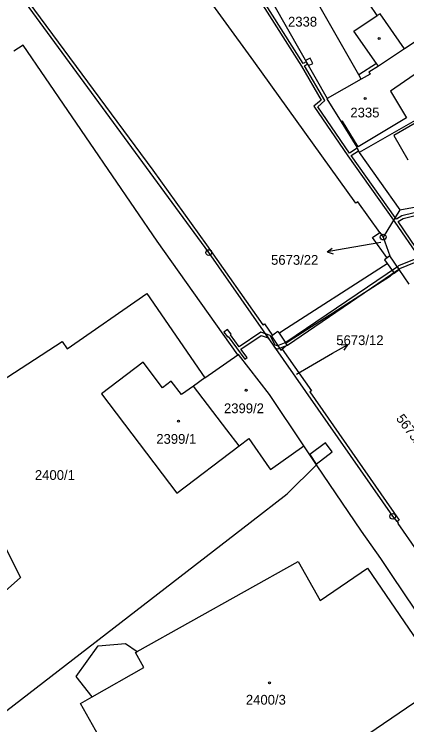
# Model space of a CAD drawing. Extents: x -644096 to -634268, y -1141430 to -1133463.
# Drawn here: x -638939.4 to -638871.1, y -1138865.3 to -1138741.5 of the extents above; entities that cross this region are included whole.
import ezdxf

# ---------------------------------------------------------------- set-up
doc = ezdxf.new("R2010")
doc.units = 0
for name, color, linetype in [('_CIVIL_CONSTRUCTION', 7, 'Continuous'), ('B_Hranice _3D', 7, 'Continuous'), ('M_Svah_Nasyp', 7, 'Continuous'), ('M_Svah_Zarez', 7, 'Continuous'), ('svrsek_osa_terminal_VRT', 7, 'Continuous'), ('svrsek_osa_VRT', 7, 'Continuous'), ('svrsek_popisy_VRT', 7, 'Continuous'), ('terminal_VRT', 7, 'Continuous')]:
    doc.layers.add(name, color=color, linetype=linetype)

msp = doc.modelspace()

# ---------------------------------------------------------------- linework, layer by layer
at = {"layer": '_CIVIL_CONSTRUCTION'}
for centre, radius in [((-638875.21, -1138780.34), 0.5), ((-638875.21, -1138780.34), 0.0303), ((-638905.54, -1138783.03), 0.5), ((-638905.54, -1138783.03), 0.0303), ((-638873.55, -1138828.96), 0.5), ((-638873.55, -1138828.96), 0.0303)]:
    msp.add_circle(centre, radius, dxfattribs=at)
at = {"layer": 'B_Hranice _3D'}
for points in [[(-638869.83, -1138776.13), (-638871.93, -1138776.63), (-638872.89, -1138777.24), (-638873.12, -1138776.92), (-638880.79, -1138766.11), (-638879.49, -1138765.32), (-638879.7, -1138764.87), (-638881.07, -1138765.7), (-638886.59, -1138757.64), (-638885.34, -1138756.57), (-638888.87, -1138750.52), (-638888.34, -1138750.25), (-638888.58, -1138749.82), (-638889.13, -1138750.1), (-638903.21, -1138727.84)], [(-638903.37, -1138728.5), (-638889.43, -1138750.55), (-638885.98, -1138756.47), (-638887.25, -1138757.56), (-638881.36, -1138766.18), (-638873.41, -1138777.38), (-638873.17, -1138777.72), (-638868.95, -1138783.91), (-638872.52, -1138785.37), (-638872.74, -1138785.52), (-638872.46, -1138785.93), (-638872.28, -1138785.81), (-638868.5, -1138784.26)], [(-638868.45, -1138783.75), (-638872.61, -1138777.65), (-638871.73, -1138777.09), (-638869.63, -1138776.59)]]:
    msp.add_lwpolyline(points, dxfattribs=at)
for points in [[(-638888.71, -1138749.6), (-638888.58, -1138749.82), (-638888.34, -1138750.25), (-638888.21, -1138750.48), (-638887.46, -1138750.1), (-638887.91, -1138749.21)], [(-638872.74, -1138785.52), (-638892.11, -1138798.7), (-638893.56, -1138799.26), (-638893.99, -1138799.13), (-638894.85, -1138797.48), (-638895.68, -1138797.18), (-638895.2, -1138797.87), (-638893.96, -1138799.66), (-638893.54, -1138799.78), (-638891.87, -1138799.14), (-638872.46, -1138785.93)], [(-638902.89, -1138796.91), (-638902.3, -1138797.72), (-638902.18, -1138797.63), (-638899.29, -1138801.61), (-638898.88, -1138801.32), (-638899.93, -1138799.87), (-638896.4, -1138797.46), (-638895.2, -1138797.87), (-638895.68, -1138797.18), (-638896.48, -1138796.9), (-638900.23, -1138799.46), (-638901.78, -1138797.33), (-638901.66, -1138797.24), (-638902.25, -1138796.44)], [(-638887.98, -1138818.19), (-638886.87, -1138819.86), (-638884.06, -1138817.75), (-638885.26, -1138816.15)]]:
    msp.add_lwpolyline(points, close=True, dxfattribs=at)
at = {"layer": 'M_Svah_Nasyp'}
for p, q in [((-638879.43, -1138752.1), (-638893.24, -1138727.71)), ((-638880.3, -1138744.46), (-638876.23, -1138741.77)), ((-638876.38, -1138750.09), (-638880.3, -1138744.46)), ((-638865.89, -1138749.38), (-638873.95, -1138754.93)), ((-638876.38, -1138750.09), (-638879.43, -1138752.1)), ((-638876.04, -1138750.59), (-638876.38, -1138750.09)), ((-638879.01, -1138752.84), (-638879.43, -1138752.1)), ((-638873.95, -1138754.93), (-638871.13, -1138759.55)), ((-638882.29, -1138760.14), (-638882.52, -1138760.27)), ((-638879.53, -1138764.64), (-638882.29, -1138760.14)), ((-638871.13, -1138759.55), (-638879.53, -1138764.64)), ((-638867.61, -1138759.33), (-638873.37, -1138762.63)), ((-638873.37, -1138762.63), (-638870.92, -1138766.9)), ((-638874.07, -1138783.6), (-638874.99, -1138784.28)), ((-638875.14, -1138785.34), (-638874.52, -1138784.94)), ((-638874.99, -1138784.28), (-638874.52, -1138784.94)), ((-638874.52, -1138784.94), (-638873.29, -1138786.64)), ((-638892.8, -1138796.72), (-638875.14, -1138785.34)), ((-638873.29, -1138786.64), (-638872.42, -1138785.99)), ((-638891.55, -1138798.42), (-638873.92, -1138787.09)), ((-638873.29, -1138786.64), (-638873.92, -1138787.09)), ((-638893.53, -1138796.76), (-638893.27, -1138797.09)), ((-638893.27, -1138797.09), (-638892.8, -1138796.72)), ((-638893.27, -1138797.09), (-638892.14, -1138798.82)), ((-638892.14, -1138798.82), (-638891.55, -1138798.42)), ((-638891.89, -1138799.18), (-638892.14, -1138798.82)), ((-638918.28, -1138852.69), (-638917.98, -1138852.52)), ((-638916.8, -1138855.31), (-638918.28, -1138852.69)), ((-638925.79, -1138860.37), (-638916.8, -1138855.31))]:
    msp.add_line(p, q, dxfattribs=at)
for points in [[(-638893.53, -1138796.76), (-638894.14, -1138797.23), (-638894.44, -1138797.47)], [(-638891.89, -1138799.18), (-638892.47, -1138799.62), (-638892.53, -1138799.67), (-638892.77, -1138799.86)]]:
    msp.add_lwpolyline(points, dxfattribs=at)
at = {"layer": 'M_Svah_Zarez'}
for centre in [(-638875.92, -1138745.75), (-638878.33, -1138756.19), (-638899.05, -1138807.02), (-638910.8, -1138812.4), (-638894.97, -1138857.96)]:
    msp.add_circle(centre, 0.175, dxfattribs=at)
at = {"layer": 'svrsek_osa_terminal_VRT'}
msp.add_arc((-642050.26, -1145189.6), 8802.25, 41.413152, 75.317049, dxfattribs=at)
at = {"layer": 'svrsek_popisy_VRT'}
for p, q in [((-638875.59, -1138781.28), (-638882.01, -1138782.39)), ((-638884.96, -1138782.91), (-638884.07, -1138782.24)), ((-638882.01, -1138782.39), (-638884.96, -1138782.91)), ((-638884.96, -1138782.91), (-638883.89, -1138783.23)), ((-638884, -1138800.57), (-638881.4, -1138799.07)), ((-638881.4, -1138799.07), (-638882.52, -1138799.14)), ((-638881.4, -1138799.07), (-638882.02, -1138800)), ((-638890.3, -1138804.18), (-638884, -1138800.57))]:
    msp.add_line(p, q, dxfattribs=at)
at = {"layer": 'terminal_VRT'}
for p, q in [((-638879.36, -1138765.61), (-638872.32, -1138775.6)), ((-638872.32, -1138775.6), (-638875.21, -1138780.34)), ((-638875.78, -1138779.55), (-638875.21, -1138780.34)), ((-638875.21, -1138780.34), (-638874.07, -1138783.6)), ((-638906.23, -1138804.87), (-638900.47, -1138800.86)), ((-638906.23, -1138804.87), (-638908.2, -1138806.27)), ((-638886.78, -1138819.99), (-638888.99, -1138816.69))]:
    msp.add_line(p, q, dxfattribs=at)
for points in [[(-638875.78, -1138779.55), (-638879.61, -1138774.22), (-638879.95, -1138774.44), (-638897.67, -1138749.72), (-638918.36, -1138721.29)], [(-638871.5, -1138747.53), (-638875.73, -1138741.44), (-638876.23, -1138741.77), (-638881.61, -1138733.81), (-638885.17, -1138730.36), (-638886.05, -1138727.61), (-638888.54, -1138723.77)], [(-638898.8, -1138731.34), (-638898.96, -1138731.46), (-638884.97, -1138756.21)], [(-638939.32, -1138736.79), (-638938.96, -1138736.55), (-638915.26, -1138768.68), (-638905.93, -1138781.67), (-638896.13, -1138795.61), (-638895.86, -1138795.44), (-638894.44, -1138797.47), (-638894.63, -1138797.61), (-638893.01, -1138800.04), (-638892.77, -1138799.86), (-638887.69, -1138807.11), (-638887.93, -1138807.3), (-638872.42, -1138829.64), (-638872.79, -1138829.89)], [(-638872.79, -1138829.89), (-638873.55, -1138828.96), (-638905.54, -1138783.03), (-638939.32, -1138736.79)], [(-638865.93, -1138743.8), (-638868.47, -1138745.54), (-638870.14, -1138746.68), (-638871.5, -1138747.53)], [(-638900.47, -1138800.86), (-638914.5, -1138781.06), (-638937.83, -1138746.91), (-638939.41, -1138747.97)], [(-638871.5, -1138747.53), (-638876.04, -1138750.59), (-638877.7, -1138751.63), (-638877.49, -1138751.97), (-638879.01, -1138752.84), (-638884.97, -1138756.21)], [(-638863.14, -1138755.34), (-638865.44, -1138756.72), (-638867.6, -1138757.82), (-638866.69, -1138758.89), (-638870.06, -1138760.27), (-638879.36, -1138765.61)], [(-638884.97, -1138756.21), (-638885.01, -1138756.24), (-638882.52, -1138760.27), (-638879.79, -1138764.67), (-638879.36, -1138765.61)], [(-638872.32, -1138775.6), (-638866.91, -1138774.61), (-638855.91, -1138768.49)], [(-638874.07, -1138783.6), (-638874.57, -1138783.87), (-638877.06, -1138780.39), (-638875.78, -1138779.55)], [(-638870.71, -1138788.51), (-638872.42, -1138785.99), (-638874.07, -1138783.6)], [(-638985.61, -1138801.54), (-638965.86, -1138786.98), (-638950.15, -1138810.92), (-638931.01, -1138798.51), (-638930.18, -1138799.8), (-638916.33, -1138790.14), (-638906.23, -1138804.87)], [(-638888.99, -1138816.69), (-638894.98, -1138807.74), (-638900.39, -1138800.8), (-638900.47, -1138800.86)], [(-638908.2, -1138806.27), (-638910.28, -1138807.75), (-638912.05, -1138805.42), (-638913.59, -1138806.59), (-638916.97, -1138802.14), (-638924.2, -1138807.63), (-638911.09, -1138824.92), (-638900.26, -1138816.7)], [(-638900.26, -1138816.7), (-638902.4, -1138813.89), (-638908.2, -1138806.27)], [(-638900.26, -1138816.7), (-638898.56, -1138815.42), (-638895.04, -1138820.49), (-638894.82, -1138820.8), (-638888.99, -1138816.69)], [(-638951.65, -1138871.23), (-638898.34, -1138830.04), (-638891.88, -1138825.04), (-638886.78, -1138819.99)], [(-638839.76, -1138889.87), (-638846.61, -1138879.46), (-638847.52, -1138878.16), (-638873.63, -1138839.26), (-638875.61, -1138836.31), (-638878.95, -1138831.56), (-638886.78, -1138819.99)], [(-638872.79, -1138829.89), (-638872.57, -1138830.16), (-638872.65, -1138830.23), (-638869.36, -1138834.96), (-638869.23, -1138834.87), (-638869.06, -1138835.11)], [(-638941.18, -1138833.85), (-638938.3, -1138839.62), (-638953.08, -1138852.73)], [(-638900.97, -1138882.89), (-638901.09, -1138882.97), (-638901.19, -1138882.83), (-638911.83, -1138890.09), (-638917.61, -1138879.81), (-638917.48, -1138879.71), (-638919.9, -1138875.39), (-638920.04, -1138875.47), (-638927.86, -1138861.53), (-638925.79, -1138860.37), (-638928.61, -1138856.83), (-638924.78, -1138851.49), (-638919.99, -1138851.1), (-638917.98, -1138852.52), (-638889.96, -1138836.81), (-638886.14, -1138843.59), (-638877.92, -1138837.97), (-638864.43, -1138857.8), (-638884.41, -1138871.4), (-638880.11, -1138876.66)]]:
    msp.add_lwpolyline(points, dxfattribs=at)

# ---------------------------------------------------------------- texts
at = {"layer": 'svrsek_osa_VRT'}
for s, p in [('2338', (-638891.75, -1138743.68)), ('2335', (-638880.91, -1138759.5)), ('5673/22', (-638894.7, -1138785.16)), ('5673/12', (-638883.36, -1138799.14)), ('2399/2', (-638902.89, -1138811)), ('2399/1', (-638914.66, -1138816.33)), ('2400/1', (-638935.77, -1138822.62)), ('2400/3', (-638899.08, -1138861.75))]:
    msp.add_text(s, height=1.7, dxfattribs=at).set_placement(p)
msp.add_text('5673/1', height=1.7, rotation=307, dxfattribs=at).set_placement((-638873.05, -1138811.96))

doc.saveas('drawing.dxf')
